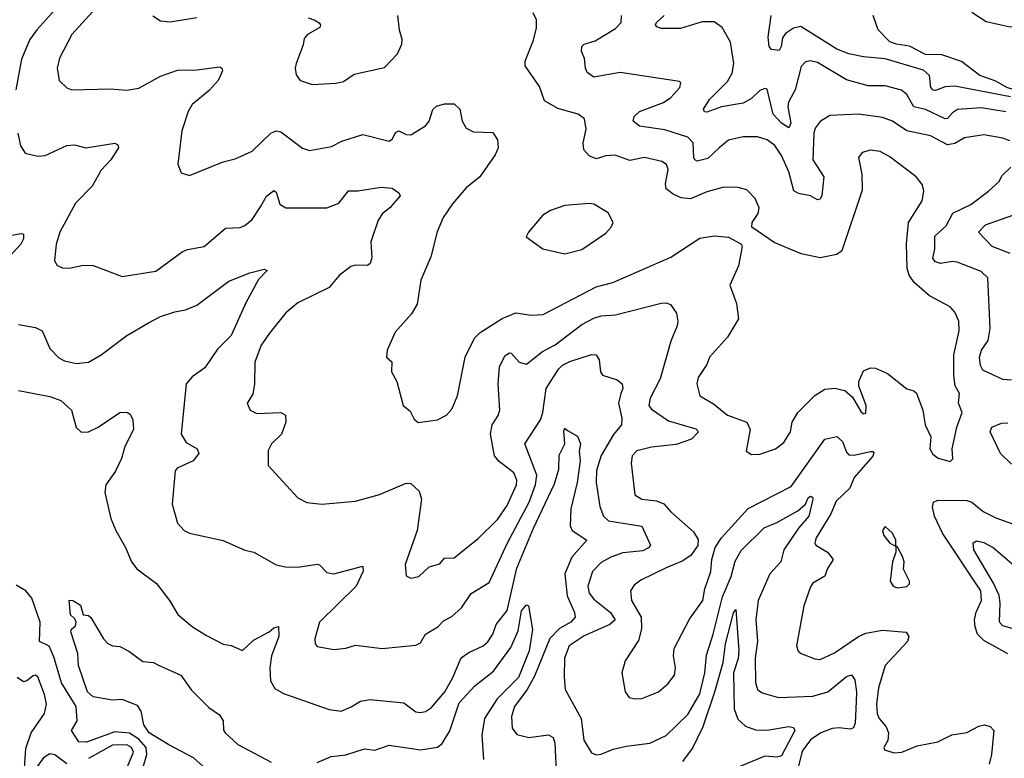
# Model space of a CAD drawing. Extents: x 1552294 to 1694791, y 811929 to 917222.
# Tile 301 of 643: x 1594399 to 1598491, y 904510 to 907577. Entities that reach past the tile are written whole.
import ezdxf

# ---------------------------------------------------------------- set-up
doc = ezdxf.new("R2010")
doc.units = 0

msp = doc.modelspace()

# ---------------------------------------------------------------- linework, layer by layer
at = {"layer": '0CON10XD'}
for points in [[(1594361.7, 907938.3), (1594463.3, 908005), (1594473.9, 908016.1), (1594485, 908052), (1594505, 908062.9), (1594605, 908030), (1594625, 908007.5), (1594685, 908013.3), (1594703.3, 907995), (1594699.2, 907895), (1594674.3, 907805), (1594570.4, 907645), (1594470.4, 907535), (1594442, 907495), (1594406.8, 907413.2), (1594383.2, 907285)], [(1594715.5, 907625), (1594616.2, 907515), (1594565, 907417.5), (1594554.5, 907375), (1594563.8, 907323.8), (1594595, 907294.2), (1594615.6, 907285.6), (1594775, 907290), (1594845, 907283.6), (1594895, 907292.7), (1594985, 907341.8), (1595055, 907366.8), (1595135, 907368.2), (1595230.8, 907380.8), (1595240, 907375), (1595242, 907365), (1595224.5, 907325), (1595186.8, 907283.2), (1595115.5, 907225), (1595099.6, 907195), (1595072.5, 907115), (1595056.4, 906976.4), (1595070.7, 906940.7), (1595105, 906930), (1595245, 906986), (1595295, 906999.2), (1595365, 907031.4), (1595443.6, 907105), (1595465, 907115.4), (1595485, 907111.2), (1595575, 907044), (1595603, 907033), (1595695, 907050.6), (1595738, 907072), (1595825, 907099.5), (1595935, 907072.9), (1595947.9, 907082.1), (1595961.4, 907108.6), (1595974.2, 907115.8), (1596005, 907100), (1596025, 907098.9), (1596085, 907136.5), (1596100.5, 907155), (1596116.6, 907203.4), (1596131.7, 907218.3), (1596165, 907227.1), (1596205, 907226.9), (1596228.6, 907205), (1596238.1, 907155), (1596255, 907126), (1596285, 907111.4), (1596365, 907108), (1596385, 907077.5), (1596387.5, 907045), (1596375, 907016.2), (1596311.1, 906925), (1596255, 906878.1), (1596197.2, 906812.8), (1596159.2, 906755), (1596134.5, 906695.5), (1596108.3, 906591.7), (1596065.6, 906495), (1596051.4, 906395), (1596027.5, 906355), (1595960.2, 906279.8), (1595925.8, 906205), (1595924, 906175), (1595945.6, 906155.6), (1595944.4, 906114.4), (1595966, 906075), (1595992.5, 905975), (1596021.7, 905951.7), (1596038.3, 905918.3), (1596055, 905904.3), (1596135.7, 905915.7), (1596172.9, 905935), (1596195, 905960), (1596218.9, 906015), (1596250.9, 906175), (1596289.5, 906255), (1596312.3, 906277.7), (1596404.7, 906335.3), (1596461.1, 906358.9), (1596525, 906350), (1596575, 906352.2), (1596795, 906467.5), (1596863.8, 906485), (1597105, 906590.7), (1597225, 906669.4), (1597285, 906679.4), (1597345, 906673.1), (1597395.5, 906645.5), (1597401.2, 906635), (1597386.2, 906555), (1597350, 906475), (1597378.3, 906398.3), (1597385.6, 906335), (1597341.1, 906258.9), (1597265, 906175.8), (1597254.4, 906145), (1597219.1, 906090.9), (1597212.5, 906065), (1597225.8, 906015), (1597281.6, 905981.6), (1597340.8, 905935), (1597421.4, 905905), (1597434.4, 905875), (1597417.5, 905785), (1597440.7, 905770.7), (1597475, 905772), (1597540, 905795), (1597575, 905821.2), (1597602.5, 905865), (1597609.4, 905905), (1597632.5, 905945), (1597703.8, 906016.2), (1597745, 906042.2), (1597786.6, 906046.6), (1597827.5, 906037.5), (1597859.2, 906009.2), (1597895, 905950), (1597905, 905940), (1597915, 905943.3), (1597917.1, 905975), (1597886.2, 906055), (1597886, 906075), (1597905, 906118.8), (1597935, 906131.2), (1597955, 906130), (1598005, 906107.1), (1598085, 906043.8), (1598115, 906036), (1598125.8, 906025.8), (1598152, 905955), (1598162, 905895), (1598186, 905845), (1598181.2, 905795), (1598193, 905773), (1598215.9, 905755.9), (1598265, 905742.5)], [(1598265, 905742.5), (1598276.4, 905753.6), (1598273.8, 905795), (1598292.9, 905885), (1598315.8, 905945), (1598300.8, 905985), (1598304.3, 906024.3), (1598286.9, 906056.9), (1598280.7, 906099.3), (1598281.5, 906185), (1598303.1, 906285), (1598301.1, 906325), (1598285, 906362), (1598265, 906384.3), (1598179.6, 906429.6), (1598115.6, 906485), (1598095.9, 906515.9), (1598086.7, 906545), (1598084.4, 906645.6), (1598093.1, 906735), (1598149.4, 906825), (1598155.6, 906865), (1598151.3, 906891.3), (1598125, 906924), (1598015, 907006.9), (1597975, 907028.9), (1597934.4, 907035.6), (1597900, 907025), (1597884.3, 907005), (1597898.9, 906935), (1597900.6, 906869.4), (1597815, 906616.7), (1597795, 906601.9), (1597725, 906588.2), (1597646.7, 906605), (1597535, 906651.5), (1597442, 906715), (1597442.5, 906735), (1597468.2, 906771.8), (1597472.2, 906795), (1597455.7, 906835), (1597420.3, 906870.3), (1597385, 906880), (1597325, 906881.4), (1597255, 906862.2), (1597186.8, 906833.2), (1597147.6, 906837.6), (1597115, 906851.9), (1597085.9, 906875), (1597083.1, 906895), (1597093.8, 906955), (1597086.5, 906975), (1597068.1, 906988.1), (1596995, 907004), (1596935, 906992.5), (1596874.2, 907014.2), (1596835, 907011.5), (1596795, 906998.6), (1596765, 907011.1), (1596743.7, 907036.3), (1596740.9, 907065), (1596752.5, 907122.5), (1596745.8, 907165), (1596720, 907185), (1596635, 907208.2), (1596580, 907240), (1596559.1, 907299.1), (1596499.2, 907385), (1596500, 907405), (1596535, 907491.2), (1596547, 907543), (1596546.6, 907576.6), (1596532.9, 907605)], [(1598355, 907607.5), (1598415, 907569.5), (1598515, 907547.8), (1598565, 907553.6), (1598655, 907597.5)], [(1594953, 907593), (1594985, 907572), (1595025, 907568.1), (1595135, 907585.8)], [(1595597.5, 907585), (1595625.7, 907574.3), (1595643.9, 907563.9), (1595649.4, 907555), (1595646.7, 907545), (1595595.8, 907515), (1595581.1, 907498.9), (1595577.1, 907472.9), (1595548, 907395), (1595543.8, 907375), (1595547.9, 907347.9), (1595564.2, 907324.2), (1595615, 907307.8)], [(1595615, 907307.8), (1595715, 907313.8), (1595745, 907320.8), (1595789.5, 907350.5), (1595915, 907378), (1595968.8, 907435), (1595986.7, 907475), (1595988.8, 907495), (1595977, 907533), (1595970, 907595)], [(1598513.7, 907073.7), (1598485, 907084.5), (1598405, 907098.5), (1598325, 907086.2), (1598285, 907062.2), (1598255, 907057.2), (1598184.3, 907094.3), (1598085, 907114.7), (1598025.6, 907155), (1597985, 907171.2), (1597885, 907184.1), (1597765, 907178.5), (1597725, 907154.2), (1597705, 907126), (1597699.5, 907105), (1597695.3, 906995), (1597740.7, 906925), (1597732.9, 906847.1), (1597725, 906832.2), (1597715, 906828.5), (1597685, 906845.4), (1597635.3, 906855.3), (1597616.7, 906866.7), (1597594.8, 906945), (1597565, 907012.7), (1597536.6, 907055), (1597505, 907077.5), (1597465, 907091.1), (1597405, 907091.1), (1597345, 907076.1), (1597306.4, 907045), (1597259.1, 907000.9), (1597215, 906989.6), (1597205, 906994.4), (1597200.9, 907005), (1597198.1, 907065), (1597175, 907089.1), (1597080.1, 907120.1), (1596975, 907134.8), (1596948.6, 907155), (1596953.1, 907175), (1596974.3, 907195.7), (1597075, 907233.2), (1597105, 907253.5), (1597142.5, 907295), (1597146.7, 907315), (1597140.7, 907320.7), (1596895, 907358.2), (1596785, 907338.5), (1596757.9, 907357.9), (1596750.4, 907375), (1596746.3, 907416.3), (1596733.2, 907446.8), (1596734.5, 907465), (1596745, 907475.4), (1596790.9, 907489.1), (1596875, 907539.7), (1596898.5, 907565), (1596899.6, 907595)], [(1598496.3, 907193.7), (1598395, 907210.2), (1598296.3, 907203.7), (1598275, 907190.4), (1598255, 907166.9), (1598245, 907164.7), (1598163.7, 907203.7), (1598114.5, 907214.5), (1598085, 907266.7), (1598063.6, 907283.6), (1597995, 907302.3), (1597925, 907302.2), (1597835, 907326.8), (1597715, 907399.4), (1597685, 907406), (1597665, 907402.3), (1597647.2, 907382.8), (1597621.6, 907285), (1597594.2, 907235), (1597590.8, 907215), (1597603.4, 907146.6), (1597595, 907128), (1597565, 907147.1), (1597530.5, 907185), (1597505, 907288.6), (1597495, 907291.1), (1597475, 907282.3), (1597440.3, 907249.7), (1597405, 907230.5), (1597315, 907214.7), (1597255, 907193.1), (1597245, 907194.2), (1597240.6, 907205), (1597265, 907245.5), (1597339.9, 907320.1), (1597360, 907355), (1597367.3, 907395), (1597353.2, 907483.2), (1597317.8, 907545), (1597285, 907567.5), (1597235, 907568.5), (1597145, 907540.7), (1597065, 907540.8), (1597046.7, 907546.7), (1597041.9, 907555), (1597045.6, 907565), (1597077.1, 907595)], [(1598516.9, 907256.9), (1598285, 907301.5), (1598245, 907298.4), (1598205, 907282.7), (1598195, 907284), (1598185.9, 907295.9), (1598179.4, 907345), (1598155, 907366.9), (1597995, 907414), (1597905, 907422.5), (1597845, 907435.3), (1597794.4, 907455), (1597645, 907548.2), (1597615, 907541.6), (1597581, 907519), (1597568.8, 907501.2), (1597563.8, 907465), (1597555, 907449.4), (1597522.6, 907452.6), (1597513.1, 907465), (1597509.5, 907505), (1597521.5, 907595)], [(1599080, 907105), (1599076.6, 907176.6), (1599065.2, 907195.2), (1599045, 907207.8), (1598945, 907220.2), (1598895, 907238.6), (1598825, 907236.3), (1598765, 907265.1), (1598705, 907281.3), (1598655, 907278.1), (1598615, 907286.4), (1598565, 907280.4), (1598530.9, 907285), (1598500.7, 907295), (1598455, 907322.2), (1598388.7, 907345), (1598312.8, 907402.8), (1598231.6, 907431.6), (1598162.6, 907432.6), (1598097.3, 907467.3), (1598042, 907475), (1598014.4, 907485), (1597966.7, 907535), (1597946.2, 907595)], [(1594391.1, 907105), (1594403.1, 907053.1), (1594422.5, 907022.5), (1594475, 907010.8), (1594505, 907012.5), (1594595, 907054), (1594627.1, 907057.1), (1594674.1, 907044.1), (1594794.1, 907064.1), (1594807.3, 907057.3), (1594810, 907045), (1594777.9, 906995), (1594738.3, 906951.7), (1594700.6, 906885), (1594631.1, 906815), (1594566.4, 906695), (1594551.2, 906645), (1594544.4, 906575), (1594555.6, 906555.6), (1594576.6, 906546.6), (1594605, 906544.4), (1594665, 906557.5), (1594705, 906556.7), (1594825, 906510), (1594965, 906532.2), (1595075, 906612.5), (1595097, 906623), (1595166.2, 906635), (1595255, 906711.1), (1595315, 906714.4), (1595335, 906722.2), (1595365, 906746.5), (1595400.4, 906799.6), (1595425, 906843.6), (1595455, 906867.1), (1595465, 906860), (1595480.3, 906810.3), (1595505.4, 906795.4), (1595675.8, 906795.8), (1595725, 906814.4), (1595765, 906865.7), (1595805, 906865.5), (1595901.1, 906881.1), (1595946.8, 906876.8), (1595975, 906857.5), (1595980, 906845), (1595937.8, 906795), (1595907.4, 906772.6), (1595889.6, 906745), (1595859.1, 906655), (1595862.4, 906587.6), (1595855, 906564), (1595844.4, 906555.6), (1595795, 906557.9), (1595775, 906552.5), (1595726.9, 906515), (1595685, 906464.4), (1595555, 906401.4), (1595505, 906359.2), (1595436.9, 906275), (1595402.5, 906225), (1595375.8, 906155), (1595375.7, 906065), (1595367.6, 906022.4), (1595344, 905985), (1595356.7, 905955), (1595385, 905941.4), (1595485, 905945.6), (1595504.3, 905934.3), (1595505.7, 905905), (1595487.8, 905855), (1595446, 905815), (1595431.7, 905788.3), (1595432, 905725), (1595555, 905590.6), (1595592.2, 905572.2), (1595655, 905564.4), (1595795, 905577.1), (1595895, 905605.5), (1596005, 905652.5), (1596025, 905650.6), (1596059.2, 905619.2), (1596068.5, 905585), (1596051.1, 905455), (1596001.4, 905315), (1596005, 905267.5), (1596025, 905258), (1596057.5, 905265), (1596101.2, 905305), (1596145, 905316.9), (1596165, 905340.8), (1596205, 905341.8), (1596233.9, 905366.1), (1596305, 905421.9), (1596385, 905501.8), (1596425, 905560), (1596463.3, 905645), (1596464.6, 905665), (1596452.5, 905695), (1596391.9, 905741.9), (1596371.8, 905765), (1596356.1, 905855), (1596362.1, 905895), (1596387.3, 905932.7), (1596394.6, 905955.4), (1596387.9, 906065), (1596393.5, 906135), (1596415, 906180.5), (1596435, 906193.5), (1596441.4, 906191.4), (1596475, 906154.6), (1596505, 906146.4), (1596571.4, 906198.6), (1596625, 906226.2), (1596735, 906310.9), (1596785, 906337.3), (1596815, 906346.8), (1596875, 906351.5), (1597065, 906399.4), (1597085, 906400.6), (1597103.5, 906393.5), (1597128.5, 906358.5), (1597134.5, 906325), (1597131.5, 906305), (1597105, 906242.5), (1597061.1, 906085), (1597019.1, 906005), (1597013.4, 905975), (1597025, 905959.2), (1597095, 905911.6), (1597208.2, 905878.2), (1597220, 905865), (1597191.1, 905835), (1597126.9, 905813.1), (1597025, 905801.1), (1596963.1, 905786.9), (1596944.4, 905765), (1596940.6, 905735), (1596955, 905604.2), (1596985, 905585.5), (1597045, 905579.4), (1597076.4, 905566.4), (1597105, 905533.3), (1597199.8, 905449.8), (1597218.3, 905418.3), (1597216.8, 905393.2), (1597188.1, 905351.9), (1597152.1, 905327.9), (1597085, 905301.1), (1596980.1, 905249.9), (1596952.1, 905227.9), (1596936.9, 905205), (1596942.1, 905165), (1596981.6, 905095), (1596983, 905047), (1596970.7, 904999.3), (1596915.5, 904914.5), (1596901.9, 904865), (1596915.6, 904785), (1596932.1, 904762.1), (1596955, 904756.5), (1596985, 904758.5), (1597054.3, 904785), (1597091.9, 904818.1), (1597120, 904855), (1597124.5, 904885), (1597115.5, 904935), (1597118.2, 904965), (1597182.4, 905087.6), (1597237.5, 905165), (1597246.5, 905213.5), (1597271.3, 905285), (1597275.5, 905335), (1597289.5, 905385), (1597315.2, 905424.8), (1597426.4, 905546.4), (1597605, 905637.7), (1597745, 905835.4), (1597795, 905846.2), (1597818.1, 905825), (1597835, 905780.6), (1597845, 905769.3), (1597865, 905768.4), (1597935, 905783.5), (1597944.2, 905784.2), (1597948.2, 905778.2), (1597945, 905764.5), (1597866.9, 905675), (1597848.8, 905631.2), (1597792.2, 905577.8), (1597769.7, 905525), (1597709.2, 905425), (1597703.5, 905405), (1597708.1, 905395), (1597756.5, 905365), (1597779.4, 905335), (1597754.5, 905295), (1597744.5, 905265.5), (1597695, 905236.5), (1597685, 905221.2), (1597657, 905143), (1597626.8, 904976.8)], [(1598519.9, 906080.1), (1598485, 906083.2), (1598401.5, 906121.5), (1598391.1, 906141.1), (1598387.5, 906175), (1598395.9, 906204.1), (1598423, 906245), (1598431.5, 906295), (1598421.5, 906505), (1598395, 906530.5), (1598295, 906569.5), (1598275, 906573.1), (1598225, 906564.7), (1598205, 906571.3), (1598194.1, 906585), (1598202.5, 906625), (1598202.5, 906677.5), (1598248.7, 906721.3), (1598276.2, 906773.8), (1598351, 906809), (1598425.3, 906864.7), (1598468.8, 906905), (1598480.9, 906929.1), (1598518, 906965)], [(1596665, 906604.2), (1596735, 906622.9), (1596835, 906690.8), (1596857.5, 906715), (1596865.8, 906735), (1596844.5, 906774.5), (1596785, 906810.8), (1596765, 906814.2), (1596664.4, 906805.6), (1596605, 906784), (1596573.8, 906765), (1596513.3, 906695), (1596503.3, 906675), (1596572.5, 906625), (1596665, 906604.2)], [(1598515, 906605.3), (1598440, 906635), (1598383.1, 906695), (1598413.1, 906725), (1598525.7, 906765)], [(1594315, 906673.3), (1594405, 906689.2), (1594415.7, 906685.7), (1594415, 906666.7), (1594403.8, 906645), (1594361.7, 906598.3)], [(1594395, 906311.5), (1594465, 906298), (1594493.3, 906285), (1594525, 906211.2), (1594562, 906172), (1594585, 906160), (1594635, 906149.2), (1594685, 906154.3), (1594737.5, 906185), (1594844.7, 906265.3), (1594935, 906318.2), (1594985, 906344.5), (1595043.4, 906363.4), (1595087.9, 906372.1), (1595135, 906391.5), (1595268.3, 906491.7), (1595355, 906525.7), (1595415, 906541.2), (1595427.5, 906535), (1595391.9, 906498.1), (1595339.2, 906400.8), (1595277.9, 906265), (1595221.5, 906208.5), (1595168.8, 906131.2), (1595116, 906094), (1595091.1, 906065), (1595070, 905855), (1595090.9, 905820.9), (1595137.1, 905795), (1595143.3, 905775), (1595120.6, 905745), (1595053.3, 905715), (1595046, 905704), (1595032.5, 905565), (1595055.7, 905485.7), (1595083.3, 905455), (1595105, 905444.2), (1595245, 905414), (1595335, 905374), (1595372.5, 905365), (1595465, 905312.9), (1595504.5, 905304.5), (1595555, 905302.9), (1595635, 905315.8), (1595645, 905312.9), (1595675, 905280.9), (1595705, 905275.9), (1595825, 905307.5), (1595826.2, 905286.2), (1595797.9, 905225), (1595645.4, 905074.6), (1595626.2, 905005), (1595626.7, 904985), (1595635, 904973.8), (1595705, 904960.8), (1595755, 904966.9), (1595795, 904980), (1595905, 904965.6), (1596045, 904979.2), (1596065, 904988.8), (1596086.2, 905025), (1596137.5, 905055)], [(1596137.5, 905055), (1596160, 905080), (1596195, 905098.9), (1596235, 905134.4), (1596275, 905194.5), (1596350, 905240), (1596426.1, 905405), (1596516.7, 905573.3), (1596543.2, 905645), (1596548.4, 905685), (1596498.9, 905815), (1596563.1, 905915), (1596573.6, 905945), (1596586.7, 906045), (1596638.5, 906125), (1596655, 906141.5), (1596685, 906157.3), (1596775, 906187.1), (1596795, 906185.6), (1596807.5, 906165), (1596812.1, 906115), (1596820.7, 906100.7), (1596881.7, 906081.7), (1596903.1, 906065), (1596905.5, 906045.5), (1596897.5, 906025), (1596887.1, 905985), (1596901.9, 905921.9), (1596899.7, 905895), (1596866.2, 905853.8), (1596815, 905766.6), (1596796.2, 905705), (1596794.2, 905655), (1596810.3, 905555), (1596825.3, 905515), (1596846.4, 905496.4), (1596985, 905473.3), (1597020, 905395), (1597014.4, 905385), (1596989.3, 905370.7), (1596905, 905363.1), (1596855.7, 905345), (1596815, 905322.9), (1596779.1, 905285), (1596760.3, 905225), (1596765.3, 905195), (1596785, 905170.9), (1596854.6, 905115), (1596873.1, 905085), (1596851.8, 905065), (1596745, 905018.8), (1596682.8, 904977.2), (1596662.7, 904925), (1596661.7, 904848.3), (1596665.6, 904795), (1596731.8, 904675), (1596743.8, 904585), (1596775, 904531.9), (1596794.6, 904524.6), (1596815, 904526.5), (1596865, 904547.8), (1596919.7, 904560.3), (1597017.6, 904572.4), (1597085, 904603.8), (1597175, 904690.9), (1597225, 904777.1), (1597245.8, 904865), (1597252.6, 904937.4), (1597280.8, 905025), (1597319.3, 905180.7), (1597355.2, 905265), (1597372.3, 905327.7), (1597397.6, 905372.4), (1597493.4, 905466.6), (1597545, 905488.1), (1597632.9, 905537.1), (1597664.6, 905565), (1597675, 905591.9), (1597685, 905598.1), (1597694.1, 905594.1), (1597695.6, 905585), (1597678.9, 905515), (1597635.1, 905464.9), (1597575.2, 905375), (1597561.5, 905325), (1597516.6, 905275), (1597468.1, 905165), (1597458.4, 905085), (1597465.7, 904995.7), (1597455.2, 904925.3), (1597456.7, 904825), (1597465, 904795.8), (1597485, 904781.9), (1597551.9, 904761.9), (1597695, 904767.2), (1597756.7, 904785), (1597835, 904848.9), (1597855, 904855.8), (1597869.1, 904835), (1597876.2, 904786.2), (1597874.8, 904744.8), (1597870.6, 904655), (1597864, 904636), (1597849.6, 904630.4), (1597805, 904636.6), (1597775, 904633.4), (1597727.7, 904615), (1597685, 904585.7), (1597650.4, 904539.6), (1597630.2, 904455)], [(1594395, 906036.7), (1594525, 906012.3), (1594570.8, 905995), (1594614.4, 905955), (1594633.8, 905883.8), (1594655, 905864.4), (1594685, 905865.5), (1594725.3, 905884.7), (1594815, 905946), (1594845, 905946.7), (1594858, 905938), (1594870, 905915), (1594872.5, 905875), (1594835.8, 905805), (1594822.2, 905755), (1594797.6, 905702.4), (1594757.5, 905645), (1594753, 905613), (1594777.8, 905505), (1594798.5, 905455), (1594839.6, 905385), (1594863.3, 905325), (1594886.6, 905296.6), (1594968.1, 905235), (1595022.5, 905165), (1595056.6, 905106.6), (1595117.5, 905055), (1595175, 905019.5), (1595245, 904983.1), (1595278.3, 904978.3), (1595325, 904956.7), (1595370.5, 904999.5), (1595435.8, 905035), (1595455, 905052), (1595475, 905056.2), (1595476.6, 905015), (1595446.2, 904935), (1595439, 904885), (1595441.9, 904831.9), (1595459.8, 904799.8), (1595495, 904778.9), (1595685, 904712.2), (1595735, 904705.7), (1595777.4, 904722.6), (1595815, 904746.9), (1595855, 904754.4), (1595995, 904740.5), (1596045, 904703.1), (1596065, 904699.1), (1596085, 904703.3), (1596109.9, 904720.1), (1596165.3, 904785), (1596199.8, 904845), (1596233.3, 904926.7), (1596265, 904948.7), (1596325, 904976.8), (1596345, 904993.5), (1596364.7, 905025), (1596379.2, 905065), (1596425, 905123.3), (1596465, 905298.9), (1596534.4, 905465), (1596621.1, 905648.9), (1596639.1, 905710.9), (1596641.1, 905768.9), (1596664.7, 905815), (1596660, 905870), (1596665, 905880), (1596675, 905871.1), (1596717.3, 905847.2), (1596729.3, 905815), (1596723.5, 905785), (1596728.2, 905745), (1596715.6, 905655), (1596689.7, 905545), (1596687.1, 905475), (1596695.6, 905455), (1596755.6, 905415), (1596693.7, 905345), (1596664.4, 905275.6), (1596674.2, 905184.2), (1596704.6, 905115), (1596707.7, 905095), (1596688.8, 905075), (1596641.7, 905048.3), (1596602.6, 905007.4), (1596538.7, 904851.3), (1596508.7, 904795), (1596455.5, 904725), (1596442.9, 904682.9), (1596445.6, 904635), (1596465, 904608.6), (1596515, 904596.4), (1596597.2, 904607.2), (1596616.1, 904596.1), (1596622.4, 904572.4), (1596630, 904425)], [(1598521, 905731), (1598475.1, 905775.1), (1598432.2, 905865), (1598439.4, 905885), (1598478.8, 905901.2), (1598505, 905903)], [(1598505, 904942.7), (1598405, 904998.6), (1598379.5, 905025), (1598369, 905055), (1598367.2, 905085), (1598373.8, 905116.2), (1598396.3, 905165), (1598393, 905205), (1598233.9, 905443.9), (1598201.2, 905515), (1598192.6, 905552.6), (1598197, 905573), (1598215, 905582.1), (1598335, 905580.5), (1598355, 905573.4), (1598402.5, 905535), (1598455, 905508), (1598575, 905465.6)], [(1598045, 905217.5), (1598085, 905223.1), (1598096.3, 905233.7), (1598096.4, 905245), (1598072, 905295), (1598074.2, 905325), (1598067, 905347), (1598047, 905387), (1598040, 905390), (1598040, 905415), (1598026, 905445), (1597995, 905472.5), (1597983.9, 905456.1), (1597990, 905435), (1598015, 905402.5), (1598040, 905390), (1598040, 905365), (1598026.2, 905325), (1598016, 905245), (1598028.8, 905225), (1598045, 905217.5)], [(1598527.6, 905047.6), (1598485, 905060), (1598470.7, 905075), (1598473.3, 905155), (1598468.7, 905185), (1598446.3, 905236.3), (1598363.5, 905375), (1598360.8, 905405), (1598375, 905412.9), (1598405, 905406.2), (1598445, 905385.4), (1598561.1, 905285)], [(1594913.1, 904473.1), (1594927.3, 904525), (1594924.9, 904555), (1594895, 904589.3), (1594855, 904613.3), (1594795, 904619.6), (1594676.7, 904576.7), (1594645, 904577.8), (1594614.5, 904625), (1594637.7, 904665), (1594634.7, 904725), (1594573.3, 904823.3), (1594541.5, 904931.5), (1594521.5, 904975), (1594481.2, 904995), (1594484.8, 905075), (1594449.2, 905175), (1594425, 905205.6), (1594385, 905228.1)], [(1595237.3, 904407.3), (1595122, 904512), (1595018.5, 904565), (1594936.9, 904615), (1594915, 904648.8), (1594904.3, 904705), (1594888.3, 904728.3), (1594825, 904754), (1594785, 904750.6), (1594705, 904764.8), (1594680.5, 904785), (1594643.8, 904895), (1594640.6, 904945), (1594612.5, 905035), (1594615, 905046.2), (1594630.7, 905059.3), (1594633.8, 905075), (1594628.8, 905088.8), (1594610, 905105), (1594605, 905166.7), (1594620, 905165), (1594652.5, 905145), (1594662.5, 905105), (1594685, 905102), (1594695, 905094), (1594748, 905005), (1594765, 904986.2), (1594785, 904976.7), (1594815, 904973.3), (1594852.5, 904955), (1594910.9, 904910.9), (1594955, 904907.1), (1594976.1, 904896.1), (1595069.1, 904855), (1595112.6, 904792.6), (1595185, 904720.4), (1595229.5, 904689.5), (1595245.3, 904665.3), (1595246.8, 904626.8), (1595252.7, 904615), (1595306.5, 904566.5), (1595445, 904493.8)], [(1595635, 904492.7), (1595693.3, 904516.7), (1595755, 904523.8), (1595831.7, 904548.3), (1595875, 904543.5), (1595935, 904564.6), (1596065, 904544.2), (1596135, 904555.3), (1596155, 904570.4), (1596186.4, 904623.6), (1596225, 904740.5), (1596290.2, 904809.8), (1596368.5, 904871.5), (1596440.4, 904969.6), (1596470.7, 905039.3), (1596485, 905122.5), (1596505, 905146.2), (1596513, 905143), (1596529.6, 905045), (1596515.8, 904955.8), (1596471.4, 904845), (1596382.9, 904757.1), (1596331.2, 904675), (1596319, 904605), (1596326.4, 904505)], [(1597155, 904496.9), (1597195, 904550), (1597238.7, 904641.3), (1597288.4, 904785), (1597322.5, 904907.5), (1597331.8, 904985), (1597365, 905114.2), (1597375, 905127.5), (1597387, 904957), (1597385, 904924.3), (1597364.8, 904865), (1597368.3, 904715), (1597382.7, 904672.7), (1597415, 904643.1), (1597457.4, 904627.4), (1597505, 904625.8), (1597595, 904641.2), (1597615, 904637.1), (1597620.5, 904625), (1597565, 904519.3), (1597545.6, 904514.4), (1597495, 904518.8), (1597372.2, 904467.8)], [(1597626.8, 904976.8), (1597634.4, 904955), (1597646, 904945), (1597702.7, 904922.7), (1597725, 904920.4), (1597785, 904947.8), (1597885, 905015.7), (1597915, 905029.3), (1597985, 905041.8), (1598082.8, 905032.8), (1598094.4, 905015), (1598088.8, 904995), (1597996.2, 904895), (1597968.1, 904801.9), (1597959.2, 904735), (1597962.4, 904695), (1597970.4, 904675), (1598000.1, 904640.1), (1598009.1, 904615), (1598007.1, 904582.9), (1597990, 904555), (1597992.5, 904545), (1598032.7, 904532.7), (1598065, 904534.4), (1598128.5, 904561.5), (1598215, 904578.2), (1598272.7, 904607.3), (1598335, 904616.6), (1598385, 904643.3), (1598407.9, 904647.9), (1598431.7, 904641.7), (1598446.5, 904625), (1598437.9, 904525), (1598427.5, 904485)], [(1594418.7, 904468.7), (1594425, 904550), (1594447, 904615), (1594502.2, 904695), (1594510.6, 904735), (1594502.8, 904775), (1594475, 904847.5), (1594465, 904854.4), (1594455, 904852.2), (1594429.3, 904830.7), (1594415, 904827.1), (1594389.6, 904845)], [(1594834.8, 904444.8), (1594872.4, 904535), (1594864.5, 904554.5), (1594845, 904565.2), (1594785, 904564.5), (1594685, 904508.7)], [(1594595, 904486.9), (1594545, 904524.2), (1594525, 904527.5), (1594498.5, 904511.5), (1594445, 904438.6)]]:
    msp.add_lwpolyline(points, dxfattribs=at)

doc.saveas('drawing.dxf')
